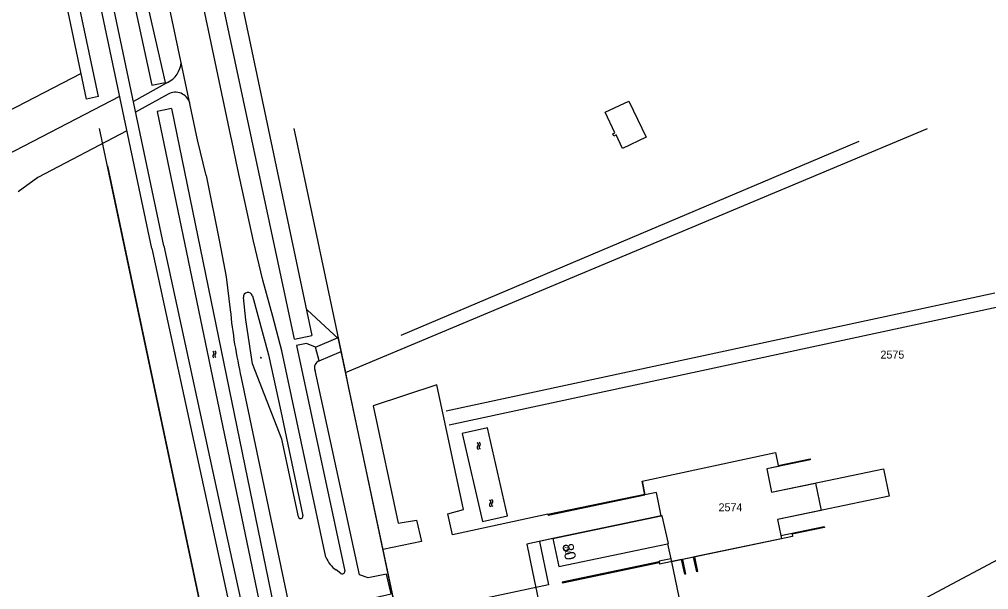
# Model space of a CAD drawing. Extents: x 148816 to 151297, y 399515 to 402500.
# Drawn here: x 150286.4 to 150504.3, y 402114 to 402242.3 of the extents above; entities that cross this region are included whole.
import ezdxf

# ---------------------------------------------------------------- set-up
doc = ezdxf.new("R2010")
doc.units = 0
for name, color, linetype in [('B01 Hoofdgebouw  [T] Norm', 7, 'Continuous'), ('B01 hoofgebouw', 7, 'Continuous'), ('G01 perceelsgrens', 7, 'Continuous'), ('Q05 Bomenrij  [D] Gem', 7, 'Continuous'), ('S02 Open verharding  Norm', 7, 'Continuous'), ('S05 Water  Norm', 7, 'Continuous'), ('T03 Hek raster  [D] Norm', 7, 'Continuous'), ('T04 Haag heg  [D] Norm', 7, 'Continuous'), ('T09 Insteek water  [D] Norm', 7, 'Continuous'), ('T09 Insteek water  [T] Norm', 7, 'Continuous'), ('V00 Kant verharding algemeen  [T] Norm', 7, 'Continuous'), ('V06 Kant onverhard  [D] Norm', 7, 'Continuous'), ('Z01 perceelnummer', 7, 'Continuous'), ('Z02 huisnummer', 7, 'Continuous'), ('Z02 Huisnummer  [Tekst] Norm', 7, 'Continuous')]:
    doc.layers.add(name, color=color, linetype=linetype)

msp = doc.modelspace()

# ---------------------------------------------------------------- linework, layer by layer
at = {"layer": 'B01 Hoofdgebouw  [T] Norm'}
for p, q in [((150405.26, 402130.92), (150427.02, 402135.48)), ((150405.31, 402130.73), (150427.07, 402135.28)), ((150408.48, 402115.73), (150430.24, 402120.29)), ((150408.51, 402115.53), (150430.28, 402120.09)), ((150432.86, 402120.91), (150430.23, 402120.36)), ((150430.23, 402120.36), (150430.36, 402119.69))]:
    msp.add_line(p, q, dxfattribs=at)
msp.add_lwpolyline([(150422.05, 402213.23), (150420.59, 402216.29), (150420.05, 402216.03), (150419.81, 402216.53), (150420.31, 402216.78), (150418.12, 402221.36), (150423.41, 402223.89), (150427.31, 402215.75)], close=True, dxfattribs=at)
for points in [[(150426.4, 402138.37), (150456.41, 402144.82), (150457.02, 402141.9), (150464.2, 402143.4), (150464.24, 402143.19), (150454.45, 402141.14), (150455.55, 402135.89), (150480.69, 402141.15), (150481.97, 402135), (150456.84, 402129.74), (150457.59, 402126.14), (150467.39, 402128.2), (150467.44, 402127.98), (150460.16, 402126.46), (150460.27, 402125.95), (150438.2, 402121.33), (150438.9, 402118.02), (150438.69, 402117.98), (150438, 402121.29), (150435.52, 402120.77), (150436.21, 402117.46), (150436, 402117.42), (150435.31, 402120.73), (150430.36, 402119.69)], [(150426.4, 402138.37), (150427.07, 402135.28)], [(150406.37, 402125.46), (150430.73, 402130.55), (150429.63, 402135.82), (150427.07, 402135.28)], [(150405.26, 402130.92), (150405.31, 402130.73)], [(150406.37, 402125.46), (150407.69, 402119.18)], [(150407.69, 402119.18), (150432.15, 402124.3), (150432.86, 402120.91)], [(150408.48, 402115.73), (150408.51, 402115.53)]]:
    msp.add_lwpolyline(points, dxfattribs=at)
at = {"layer": 'B01 hoofgebouw'}
for points in [[(150426.4, 402138.37), (150456.41, 402144.82), (150457.02, 402141.9), (150464.2, 402143.4), (150464.24, 402143.19), (150454.45, 402141.14), (150455.55, 402135.89), (150465.38, 402137.95), (150466.67, 402131.79), (150456.84, 402129.74), (150457.59, 402126.14), (150467.39, 402128.2), (150467.44, 402127.98), (150460.16, 402126.46), (150460.27, 402125.95), (150438.2, 402121.33), (150438.9, 402118.02), (150438.69, 402117.98), (150438, 402121.29), (150435.52, 402120.77), (150436.21, 402117.46), (150436, 402117.42), (150435.31, 402120.73), (150430.36, 402119.69)], [(150426.4, 402138.37), (150427.07, 402135.28)], [(150405.26, 402130.92), (150427.02, 402135.48)], [(150405.31, 402130.73), (150427.07, 402135.28)], [(150406.37, 402125.46), (150430.73, 402130.55), (150429.63, 402135.82), (150427.07, 402135.28)], [(150405.26, 402130.92), (150405.31, 402130.73)], [(150406.37, 402125.46), (150407.68, 402119.17)], [(150407.68, 402119.17), (150432.15, 402124.3), (150432.86, 402120.91)], [(150408.48, 402115.73), (150430.24, 402120.29)], [(150408.51, 402115.53), (150430.27, 402120.09)], [(150432.86, 402120.91), (150430.23, 402120.36)], [(150430.23, 402120.36), (150430.36, 402119.69)], [(150408.48, 402115.73), (150408.51, 402115.53)]]:
    msp.add_lwpolyline(points, dxfattribs=at)
at = {"layer": 'G01 perceelsgrens'}
for points in [[(150330.73, 402093.4), (150304.41, 402217.75)], [(150348.09, 402217.75), (150359.7, 402162.79)], [(150359.7, 402162.79), (150490.6, 402217.75)], [(150359.7, 402162.79), (150360.36, 402159.65), (150382.56, 402054.74)], [(150430.73, 402130.55), (150429.63, 402135.82), (150427.07, 402135.28), (150426.4, 402138.37), (150456.41, 402144.82), (150457.02, 402141.9), (150457.07, 402141.69)], [(150457.07, 402141.69), (150454.45, 402141.14), (150455.55, 402135.89), (150465.38, 402137.95), (150466.67, 402131.79), (150456.84, 402129.74), (150457.59, 402126.14)], [(150430.73, 402130.55), (150406.37, 402125.46)], [(150432.35, 402124.34), (150430.93, 402130.6), (150430.73, 402130.55)], [(150440.27, 402085.52), (150520.2, 402128.14)], [(150457.59, 402126.14), (150457.74, 402125.42)], [(150406.37, 402125.46), (150400.49, 402124.23)], [(150400.49, 402124.23), (150401.81, 402117.95)], [(150432.15, 402124.3), (150432.35, 402124.34)], [(150432.15, 402124.3), (150432.86, 402120.91), (150433, 402120.24)], [(150457.74, 402125.42), (150433, 402120.24)], [(150433, 402120.24), (150438.3, 402094.93)], [(150401.81, 402117.95), (150407.96, 402088.58)]]:
    msp.add_lwpolyline(points, dxfattribs=at)
at = {"layer": 'Q05 Bomenrij  [D] Gem'}
msp.add_line((150372.26, 402171.21), (150475.25, 402214.88), dxfattribs=at)
at = {"layer": 'S02 Open verharding  Norm'}
for p, q in [((150340.64, 402166.28), (150340.7, 402166.29)), ((150340.64, 402166.29), (150340.69, 402166.07)), ((150340.66, 402166.23), (150340.64, 402166.22)), ((150340.68, 402166.13), (150340.66, 402166.13)), ((150340.72, 402166.19), (150340.67, 402166.18)), ((150340.69, 402166.08), (150340.74, 402166.09)), ((150340.7, 402166.3), (150340.75, 402166.08)), ((150340.73, 402166.24), (150340.71, 402166.24)), ((150340.75, 402166.14), (150340.73, 402166.14))]:
    msp.add_line(p, q, dxfattribs=at)
at = {"layer": 'S05 Water  Norm'}
for centre, start, end in [((150329.76, 402167.2), 308.8487, 72.7037), ((150330.2, 402167.28), 308.8487, 72.7037), ((150330.29, 402166.53), 128.8487, 252.7037), ((150330.74, 402166.62), 128.8487, 252.7037), ((150389.73, 402145.95), 128.8487, 252.7037), ((150389.2, 402146.61), 308.8487, 72.7037), ((150390.17, 402146.04), 128.8487, 252.7037), ((150389.64, 402146.7), 308.8487, 72.7037), ((150392.53, 402133.05), 128.8487, 252.7037), ((150392, 402133.71), 308.8487, 72.7037), ((150392.97, 402133.13), 128.8487, 252.7037), ((150392.44, 402133.79), 308.8487, 72.7037)]:
    msp.add_arc(centre, 0.425, start, end, dxfattribs=at)
at = {"layer": 'T03 Hek raster  [D] Norm'}
msp.add_lwpolyline([(150382.57, 402054.76), (150370.46, 402112.16), (150358.15, 402170.39), (150351.11, 402176.9)], dxfattribs=at)
at = {"layer": 'T04 Haag heg  [D] Norm'}
msp.add_line((150306.2, 402209.35), (150327.82, 402107.09), dxfattribs=at)
at = {"layer": 'T09 Insteek water  [D] Norm'}
msp.add_line((150300.3, 402230.11), (150162.08, 402158.74), dxfattribs=at)
at = {"layer": 'T09 Insteek water  [T] Norm'}
for p, q in [((150301.52, 402224.34), (150281.04, 402321.41)), ((150304.16, 402224.9), (150286.65, 402307.87)), ((150305.93, 402274.74), (150316.18, 402227.44)), ((150308.58, 402275.3), (150319.15, 402228.07)), ((150316.18, 402227.44), (150319.15, 402228.07)), ((150304.16, 402224.9), (150301.52, 402224.34)), ((150320.64, 402222.25), (150317.36, 402221.56)), ((150320.64, 402222.25), (150343.57, 402110.42)), ((150317.36, 402221.56), (150340.64, 402109.8)), ((150348.29, 402170.31), (150352.19, 402171.12))]:
    msp.add_line(p, q, dxfattribs=at)
for points in [[(150348.29, 402170.31), (150285.5, 402464.11)], [(150290.18, 402465.1), (150352.19, 402171.12)]]:
    msp.add_lwpolyline(points, dxfattribs=at)
msp.add_lwpolyline([(150385.97, 402149.07), (150390.54, 402129.27), (150396.19, 402130.57), (150391.63, 402150.38)], close=True, dxfattribs=at)
at = {"layer": 'V00 Kant verharding algemeen  [T] Norm'}
for p, q in [((150316.17, 402190.74), (150290.59, 402311.98)), ((150318.91, 402191.3), (150293.35, 402312.54)), ((150328.44, 402207.14), (150326.49, 402215.14)), ((150335.52, 402208.51), (150334.18, 402215.03))]:
    msp.add_line(p, q, dxfattribs=at)
for points in [[(150334.18, 402215.03), (150333.98, 402216.01), (150287.22, 402437.76)], [(150326.49, 402215.14), (150317.2, 402258.84), (150305.69, 402313.32)], [(150328.44, 402207.14), (150328.44, 402207.14), (150331.42, 402192.2), (150332.93, 402184.31), (150333.81, 402176.89)], [(150355.3, 402121.25), (150345.44, 402167.68), (150343.43, 402175.45), (150341.17, 402183.62), (150339.08, 402192.39), (150335.52, 402208.51)], [(150339.08, 402192.39), (150335.52, 402208.51)], [(150316.17, 402190.74), (150341.49, 402074.02)], [(150318.91, 402191.3), (150332.76, 402127.26), (150339.63, 402095.7)], [(150349.13, 402130.37), (150345.45, 402147.79), (150338.83, 402164.81), (150337.3, 402174.7), (150336.79, 402179.69)], [(150338.79, 402180.08), (150342.42, 402166.82), (150345.21, 402154.1), (150350.17, 402130.6)], [(150353.83, 402165.47), (150352.98, 402168.5), (150350.95, 402169.32), (150348.71, 402168.87)], [(150348.71, 402168.87), (150359.55, 402118.16)], [(150363.79, 402111.62), (150369.99, 402113.05), (150368.93, 402117.49), (150364.81, 402116.63), (150362.87, 402117.29), (150352.89, 402163.3)], [(150336.28, 402161.64), (150349.92, 402096.59)], [(150405.26, 402130.92), (150383.77, 402126.29), (150382.74, 402131.01), (150386.26, 402131.99), (150380.3, 402160.07), (150365.97, 402155.29), (150371.54, 402128.93), (150375.7, 402129.6), (150376.81, 402124.83), (150368.16, 402123.03)], [(150406.37, 402125.46), (150403.33, 402124.82), (150405.37, 402115.02), (150386.7, 402111.11), (150388.52, 402103.55), (150391.98, 402104.33), (150398.11, 402076.86), (150384.45, 402069.45), (150380.43, 402087.91), (150384.34, 402088.76), (150382.51, 402097.75)], [(150358.71, 402117.62), (150357.63, 402118.41)]]:
    msp.add_lwpolyline(points, dxfattribs=at)
for centre, radius, start, end in [((150337.79, 402179.82), 1.03, 14.6449, 187.5469), ((150457.18, 402189.02), 123.96, 185.6169, 192.764), ((150457.18, 402189.02), 123.96, 185.6169, 192.764), ((150354.36, 402163.95), 1.61, 109.1846, 203.6733), ((150349.65, 402130.47), 0.529, 190.9797, 14.0192), ((150361.75, 402124.15), 7.08, 204.2185, 234.3428), ((150359.03, 402118.05), 0.531, 233.1593, 12.1451)]:
    msp.add_arc(centre, radius, start, end, dxfattribs=at)
at = {"layer": 'V06 Kant onverhard  [D] Norm'}
for p, q in [((150319.7, 402228.05), (150312.06, 402223.77)), ((150308.95, 402224.95), (150164.04, 402149.87)), ((150319.85, 402225.46), (150312.55, 402221.42)), ((150310.59, 402217.2), (150290.59, 402206.66)), ((150290.59, 402206.66), (150286.17, 402203.46)), ((150382.38, 402154.18), (150505.74, 402180.76)), ((150383.07, 402151.02), (150506.43, 402177.6)), ((150352.98, 402168.5), (150358.09, 402170.68)), ((150353.83, 402165.47), (150358.75, 402167.57))]:
    msp.add_line(p, q, dxfattribs=at)
for centre, radius, start, end in [((150317.28, 402233), 5.51, 296.0179, 356.0308), ((150321.47, 402222.48), 3.4, 17.2432, 118.6436)]:
    msp.add_arc(centre, radius, start, end, dxfattribs=at)

# ---------------------------------------------------------------- texts
at = {"layer": 'Z01 perceelnummer'}
for s, p in [('2575', (150480.02, 402165.95)), ('2574', (150443.61, 402131.6))]:
    msp.add_text(s, height=1.8, dxfattribs=at).set_placement(p)
at = {"layer": 'Z02 huisnummer'}
msp.add_text('80', height=2.5, rotation=281.8267, dxfattribs=at).set_placement((150408.44, 402124.08))
at = {"layer": 'Z02 Huisnummer  [Tekst] Norm'}
msp.add_text('80', height=1.25, rotation=281.9276, dxfattribs=at).set_placement((150408.83, 402123.53))

doc.saveas('drawing.dxf')
